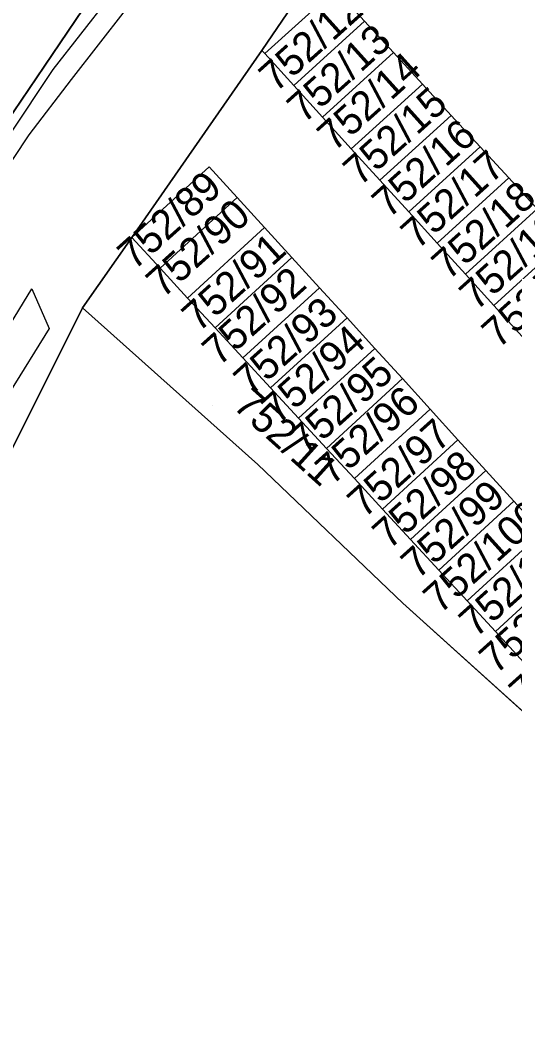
# Model space of a CAD drawing. Extents: x -263943 to -261149, y -1236934 to -1230686.
# Drawn here: x -262503.9 to -262470.4, y -1235291.2 to -1235221.7 of the extents above; entities that cross this region are included whole.
import ezdxf

# ---------------------------------------------------------------- set-up
doc = ezdxf.new("R2010")
doc.units = 0
for name, color, linetype in [('body_kn', 7, 'Continuous'), ('kladpar_druhypozemkov', 7, 'Continuous'), ('kladpar_hranice', 7, 'Continuous'), ('kladpar_parcelnecisla', 7, 'Continuous'), ('kladpar_plochy', 7, 'Continuous'), ('zappar_hrandruhpozemk', 7, 'Continuous')]:
    doc.layers.add(name, color=color, linetype=linetype)

msp = doc.modelspace()

# ---------------------------------------------------------------- linework, layer by layer
at = {"layer": 'body_kn'}
for p, q in [((-262480.57, -1235221.71), (-262480.57, -1235221.71)), ((-262487.54, -1235223.7), (-262487.54, -1235223.7)), ((-262478.6, -1235223.85), (-262478.6, -1235223.85)), ((-262487.33, -1235223.92), (-262487.33, -1235223.92)), ((-262487.33, -1235223.92), (-262487.33, -1235223.92)), ((-262501.72, -1235225.01), (-262501.72, -1235225.01)), ((-262500.5, -1235225.69), (-262500.5, -1235225.69)), ((-262476.63, -1235225.99), (-262476.63, -1235225.99)), ((-262485.37, -1235226.08), (-262485.37, -1235226.08)), ((-262485.37, -1235226.08), (-262485.37, -1235226.08)), ((-262483.41, -1235228.24), (-262483.41, -1235228.24)), ((-262483.41, -1235228.24), (-262483.41, -1235228.24)), ((-262474.67, -1235228.12), (-262474.67, -1235228.12)), ((-262503.38, -1235229.44), (-262503.38, -1235229.44)), ((-262481.46, -1235230.39), (-262481.46, -1235230.39)), ((-262481.46, -1235230.39), (-262481.46, -1235230.39)), ((-262472.71, -1235230.25), (-262472.71, -1235230.25)), ((-262491.11, -1235231.62), (-262491.11, -1235231.62)), ((-262479.51, -1235232.53), (-262479.51, -1235232.53)), ((-262479.51, -1235232.53), (-262479.51, -1235232.53)), ((-262470.76, -1235232.37), (-262470.76, -1235232.37)), ((-262489.21, -1235233.7), (-262489.21, -1235233.7)), ((-262477.56, -1235234.67), (-262477.56, -1235234.67)), ((-262477.56, -1235234.67), (-262477.56, -1235234.67)), ((-262487.35, -1235235.74), (-262487.35, -1235235.74)), ((-262496.38, -1235236.42), (-262496.38, -1235236.42)), ((-262496.38, -1235236.42), (-262496.38, -1235236.42)), ((-262475.63, -1235236.8), (-262475.63, -1235236.8)), ((-262475.63, -1235236.8), (-262475.63, -1235236.8)), ((-262485.49, -1235237.79), (-262485.49, -1235237.79)), ((-262494.45, -1235238.51), (-262494.45, -1235238.51)), ((-262494.45, -1235238.51), (-262494.45, -1235238.51)), ((-262473.7, -1235238.92), (-262473.7, -1235238.92)), ((-262473.7, -1235238.92), (-262473.7, -1235238.92)), ((-262483.62, -1235239.84), (-262483.62, -1235239.84)), ((-262503.17, -1235239.92), (-262503.17, -1235239.92)), ((-262492.58, -1235240.54), (-262492.58, -1235240.54)), ((-262492.58, -1235240.54), (-262492.58, -1235240.54)), ((-262499.73, -1235241.2), (-262499.73, -1235241.2)), ((-262471.77, -1235241.04), (-262471.77, -1235241.04)), ((-262471.77, -1235241.04), (-262471.77, -1235241.04)), ((-262481.75, -1235241.89), (-262481.75, -1235241.89)), ((-262501.99, -1235242.62), (-262501.99, -1235242.62)), ((-262490.7, -1235242.57), (-262490.7, -1235242.57)), ((-262490.7, -1235242.57), (-262490.7, -1235242.57)), ((-262479.87, -1235243.96), (-262479.87, -1235243.96)), ((-262488.82, -1235244.61), (-262488.82, -1235244.61)), ((-262488.82, -1235244.61), (-262488.82, -1235244.61)), ((-262477.99, -1235246.02), (-262477.99, -1235246.02)), ((-262486.94, -1235246.65), (-262486.94, -1235246.65)), ((-262486.94, -1235246.65), (-262486.94, -1235246.65)), ((-262476.1, -1235248.1), (-262476.1, -1235248.1)), ((-262485.05, -1235248.7), (-262485.05, -1235248.7)), ((-262485.05, -1235248.7), (-262485.05, -1235248.7)), ((-262474.21, -1235250.18), (-262474.21, -1235250.18)), ((-262483.15, -1235250.76), (-262483.15, -1235250.76)), ((-262483.15, -1235250.76), (-262483.15, -1235250.76)), ((-262487.8, -1235251.86), (-262487.8, -1235251.86)), ((-262472.31, -1235252.26), (-262472.31, -1235252.26)), ((-262481.25, -1235252.82), (-262481.25, -1235252.82)), ((-262481.25, -1235252.82), (-262481.25, -1235252.82)), ((-262470.41, -1235254.35), (-262470.41, -1235254.35)), ((-262479.34, -1235254.89), (-262479.34, -1235254.89)), ((-262479.34, -1235254.89), (-262479.34, -1235254.89)), ((-262477.43, -1235256.96), (-262477.43, -1235256.96)), ((-262477.43, -1235256.96), (-262477.43, -1235256.96)), ((-262475.51, -1235259.04), (-262475.51, -1235259.04)), ((-262475.51, -1235259.04), (-262475.51, -1235259.04)), ((-262477.95, -1235261.29), (-262477.95, -1235261.29)), ((-262473.59, -1235261.12), (-262473.59, -1235261.12)), ((-262473.59, -1235261.12), (-262473.59, -1235261.12)), ((-262471.66, -1235263.21), (-262471.66, -1235263.21)), ((-262471.66, -1235263.21), (-262471.66, -1235263.21))]:
    msp.add_line(p, q, dxfattribs=at)
at = {"layer": 'kladpar_druhypozemkov'}
for p, q in [((-262481.83, -1235223.72), (-262481.83, -1235223.72)), ((-262480.13, -1235226.02), (-262480.13, -1235226.02)), ((-262478.13, -1235228.22), (-262478.13, -1235228.22)), ((-262476.13, -1235230.32), (-262476.13, -1235230.32)), ((-262474.23, -1235232.32), (-262474.23, -1235232.32)), ((-262492.91, -1235233.92), (-262492.91, -1235233.92)), ((-262472.18, -1235234.42), (-262472.18, -1235234.42)), ((-262490.91, -1235235.87), (-262490.91, -1235235.87)), ((-262489.16, -1235237.92), (-262489.16, -1235237.92)), ((-262487.51, -1235240.17), (-262487.51, -1235240.17)), ((-262485.51, -1235242.17), (-262485.51, -1235242.17)), ((-262483.41, -1235244.17), (-262483.41, -1235244.17)), ((-262481.51, -1235246.22), (-262481.51, -1235246.22)), ((-262490.92, -1235247.87), (-262490.92, -1235247.87)), ((-262479.91, -1235248.32), (-262479.91, -1235248.32)), ((-262477.91, -1235250.37), (-262477.91, -1235250.37)), ((-262476.11, -1235252.52), (-262476.11, -1235252.52)), ((-262474.26, -1235254.72), (-262474.26, -1235254.72)), ((-262472.46, -1235256.87), (-262472.46, -1235256.87)), ((-262470.61, -1235258.92), (-262470.61, -1235258.92))]:
    msp.add_line(p, q, dxfattribs=at)
at = {"layer": 'kladpar_hranice'}
for points in [[(-262512.74, -1235240.19), (-262497.62, -1235217.82), (-262474.05, -1235182.56), (-262468.36, -1235184.27), (-262456.72, -1235171.52), (-262441.7, -1235155.07), (-262436.96, -1235163.52), (-262461.39, -1235187.78), (-262468.43, -1235196.06), (-262475.28, -1235206.01), (-262476.89, -1235208.47), (-262479.83, -1235212.4), (-262481.38, -1235214.65), (-262487.54, -1235223.7), (-262496.38, -1235236.42), (-262499.73, -1235241.2), (-262520.14, -1235282.1)], [(-262514.05, -1235239.04), (-262509.7, -1235234), (-262512.33, -1235231.81), (-262512.07, -1235231.47), (-262513.6, -1235230.28), (-262515.55, -1235232.4), (-262517.33, -1235230.8), (-262520.05, -1235233.77), (-262521.99, -1235232.07), (-262504.97, -1235213.34), (-262497.62, -1235217.82), (-262512.74, -1235240.19), (-262514.05, -1235239.04)], [(-262468.82, -1235234.48), (-262470.76, -1235232.37), (-262472.71, -1235230.25), (-262474.67, -1235228.12), (-262476.63, -1235225.99), (-262478.6, -1235223.85), (-262480.57, -1235221.71), (-262482.54, -1235219.57), (-262487.33, -1235223.92), (-262487.54, -1235223.7), (-262481.38, -1235214.65)], [(-262487.33, -1235223.92), (-262482.54, -1235219.57), (-262480.57, -1235221.71), (-262485.37, -1235226.08), (-262487.33, -1235223.92)], [(-262485.37, -1235226.08), (-262480.57, -1235221.71), (-262478.6, -1235223.85), (-262483.41, -1235228.24), (-262485.37, -1235226.08)], [(-262468.5, -1235256.45), (-262470.41, -1235254.35), (-262472.31, -1235252.26), (-262474.21, -1235250.18), (-262476.1, -1235248.1), (-262477.99, -1235246.02), (-262479.87, -1235243.96), (-262481.75, -1235241.89), (-262483.62, -1235239.84), (-262485.49, -1235237.79), (-262487.35, -1235235.74), (-262489.21, -1235233.7), (-262491.11, -1235231.62), (-262496.38, -1235236.42), (-262487.54, -1235223.7), (-262487.33, -1235223.92), (-262485.37, -1235226.08), (-262483.41, -1235228.24), (-262481.46, -1235230.39), (-262479.51, -1235232.53), (-262477.56, -1235234.67), (-262475.63, -1235236.8), (-262473.7, -1235238.92), (-262471.77, -1235241.04), (-262469.85, -1235243.16)], [(-262483.41, -1235228.24), (-262478.6, -1235223.85), (-262476.63, -1235225.99), (-262481.46, -1235230.39), (-262483.41, -1235228.24)], [(-262481.46, -1235230.39), (-262476.63, -1235225.99), (-262474.67, -1235228.12), (-262479.51, -1235232.53), (-262481.46, -1235230.39)], [(-262479.51, -1235232.53), (-262474.67, -1235228.12), (-262472.71, -1235230.25), (-262477.56, -1235234.67), (-262479.51, -1235232.53)], [(-262477.56, -1235234.67), (-262472.71, -1235230.25), (-262470.76, -1235232.37), (-262475.63, -1235236.8), (-262477.56, -1235234.67)], [(-262496.38, -1235236.42), (-262491.11, -1235231.62), (-262489.21, -1235233.7), (-262494.45, -1235238.51), (-262496.38, -1235236.42)], [(-262475.63, -1235236.8), (-262470.76, -1235232.37), (-262468.82, -1235234.48), (-262473.7, -1235238.92), (-262475.63, -1235236.8)], [(-262494.45, -1235238.51), (-262489.21, -1235233.7), (-262487.35, -1235235.74), (-262492.58, -1235240.54), (-262494.45, -1235238.51)], [(-262473.7, -1235238.92), (-262468.82, -1235234.48), (-262466.88, -1235236.59), (-262471.77, -1235241.04), (-262473.7, -1235238.92)], [(-262492.58, -1235240.54), (-262487.35, -1235235.74), (-262485.49, -1235237.79), (-262490.7, -1235242.57), (-262492.58, -1235240.54)], [(-262467.72, -1235270.53), (-262477.95, -1235261.29), (-262487.8, -1235251.86), (-262499.73, -1235241.2), (-262496.38, -1235236.42), (-262494.45, -1235238.51), (-262492.58, -1235240.54), (-262490.7, -1235242.57), (-262488.82, -1235244.61), (-262486.94, -1235246.65), (-262485.05, -1235248.7), (-262483.15, -1235250.76), (-262481.25, -1235252.82), (-262479.34, -1235254.89), (-262477.43, -1235256.96), (-262475.51, -1235259.04), (-262473.59, -1235261.12), (-262471.66, -1235263.21), (-262469.73, -1235265.31)], [(-262471.77, -1235241.04), (-262466.88, -1235236.59), (-262464.94, -1235238.7), (-262469.85, -1235243.16), (-262471.77, -1235241.04)], [(-262490.7, -1235242.57), (-262485.49, -1235237.79), (-262483.62, -1235239.84), (-262488.82, -1235244.61), (-262490.7, -1235242.57)], [(-262488.82, -1235244.61), (-262483.62, -1235239.84), (-262481.75, -1235241.89), (-262486.94, -1235246.65), (-262488.82, -1235244.61)], [(-262525.3, -1235291.25), (-262520.14, -1235282.1), (-262499.73, -1235241.2), (-262487.8, -1235251.86), (-262477.95, -1235261.29), (-262467.72, -1235270.53), (-262450.39, -1235286.57), (-262448.04, -1235288.74), (-262445.91, -1235290.71), (-262443.78, -1235292.68)], [(-262486.94, -1235246.65), (-262481.75, -1235241.89), (-262479.87, -1235243.96), (-262485.05, -1235248.7), (-262486.94, -1235246.65)], [(-262485.05, -1235248.7), (-262479.87, -1235243.96), (-262477.99, -1235246.02), (-262483.15, -1235250.76), (-262485.05, -1235248.7)], [(-262483.15, -1235250.76), (-262477.99, -1235246.02), (-262476.1, -1235248.1), (-262481.25, -1235252.82), (-262483.15, -1235250.76)], [(-262481.25, -1235252.82), (-262476.1, -1235248.1), (-262474.21, -1235250.18), (-262479.34, -1235254.89), (-262481.25, -1235252.82)], [(-262479.34, -1235254.89), (-262474.21, -1235250.18), (-262472.31, -1235252.26), (-262477.43, -1235256.96), (-262479.34, -1235254.89)], [(-262477.43, -1235256.96), (-262472.31, -1235252.26), (-262470.41, -1235254.35), (-262475.51, -1235259.04), (-262477.43, -1235256.96)], [(-262475.51, -1235259.04), (-262470.41, -1235254.35), (-262468.5, -1235256.45), (-262473.59, -1235261.12), (-262475.51, -1235259.04)], [(-262473.59, -1235261.12), (-262468.5, -1235256.45), (-262466.59, -1235258.55), (-262471.66, -1235263.21), (-262473.59, -1235261.12)], [(-262471.66, -1235263.21), (-262466.59, -1235258.55), (-262464.67, -1235260.66), (-262469.73, -1235265.31), (-262471.66, -1235263.21)]]:
    msp.add_lwpolyline(points, dxfattribs=at)
at = {"layer": 'kladpar_plochy'}
for p, q in [((-262481.38, -1235214.65), (-262487.54, -1235223.7)), ((-262512.74, -1235240.19), (-262497.62, -1235217.82)), ((-262487.54, -1235223.7), (-262496.38, -1235236.42)), ((-262496.38, -1235236.42), (-262499.73, -1235241.2)), ((-262520.14, -1235282.1), (-262499.73, -1235241.2)), ((-262499.73, -1235241.2), (-262520.14, -1235282.1)), ((-262499.73, -1235241.2), (-262487.8, -1235251.86)), ((-262487.8, -1235251.86), (-262477.95, -1235261.29)), ((-262477.95, -1235261.29), (-262467.72, -1235270.53))]:
    msp.add_line(p, q, dxfattribs=at)
for points in [[(-262514.05, -1235239.04), (-262509.7, -1235234), (-262512.33, -1235231.81), (-262512.07, -1235231.47), (-262513.6, -1235230.28), (-262515.55, -1235232.4), (-262517.33, -1235230.8), (-262520.05, -1235233.77), (-262521.99, -1235232.07), (-262504.97, -1235213.34), (-262497.62, -1235217.82), (-262512.74, -1235240.19)], [(-262487.33, -1235223.92), (-262482.54, -1235219.57), (-262480.57, -1235221.71), (-262485.37, -1235226.08)], [(-262485.37, -1235226.08), (-262480.57, -1235221.71), (-262478.6, -1235223.85), (-262483.41, -1235228.24)], [(-262483.41, -1235228.24), (-262478.6, -1235223.85), (-262476.63, -1235225.99), (-262481.46, -1235230.39)], [(-262481.46, -1235230.39), (-262476.63, -1235225.99), (-262474.67, -1235228.12), (-262479.51, -1235232.53)], [(-262479.51, -1235232.53), (-262474.67, -1235228.12), (-262472.71, -1235230.25), (-262477.56, -1235234.67)], [(-262477.56, -1235234.67), (-262472.71, -1235230.25), (-262470.76, -1235232.37), (-262475.63, -1235236.8)], [(-262496.38, -1235236.42), (-262491.11, -1235231.62), (-262489.21, -1235233.7), (-262494.45, -1235238.51)], [(-262475.63, -1235236.8), (-262470.76, -1235232.37), (-262468.82, -1235234.48), (-262473.7, -1235238.92)], [(-262494.45, -1235238.51), (-262489.21, -1235233.7), (-262487.35, -1235235.74), (-262492.58, -1235240.54)], [(-262473.7, -1235238.92), (-262468.82, -1235234.48), (-262466.88, -1235236.59), (-262471.77, -1235241.04)], [(-262492.58, -1235240.54), (-262487.35, -1235235.74), (-262485.49, -1235237.79), (-262490.7, -1235242.57)], [(-262471.77, -1235241.04), (-262466.88, -1235236.59), (-262464.94, -1235238.7), (-262469.85, -1235243.16)], [(-262490.7, -1235242.57), (-262485.49, -1235237.79), (-262483.62, -1235239.84), (-262488.82, -1235244.61)], [(-262488.82, -1235244.61), (-262483.62, -1235239.84), (-262481.75, -1235241.89), (-262486.94, -1235246.65)], [(-262486.94, -1235246.65), (-262481.75, -1235241.89), (-262479.87, -1235243.96), (-262485.05, -1235248.7)], [(-262485.05, -1235248.7), (-262479.87, -1235243.96), (-262477.99, -1235246.02), (-262483.15, -1235250.76)], [(-262483.15, -1235250.76), (-262477.99, -1235246.02), (-262476.1, -1235248.1), (-262481.25, -1235252.82)], [(-262481.25, -1235252.82), (-262476.1, -1235248.1), (-262474.21, -1235250.18), (-262479.34, -1235254.89)], [(-262479.34, -1235254.89), (-262474.21, -1235250.18), (-262472.31, -1235252.26), (-262477.43, -1235256.96)], [(-262477.43, -1235256.96), (-262472.31, -1235252.26), (-262470.41, -1235254.35), (-262475.51, -1235259.04)], [(-262475.51, -1235259.04), (-262470.41, -1235254.35), (-262468.5, -1235256.45), (-262473.59, -1235261.12)], [(-262473.59, -1235261.12), (-262468.5, -1235256.45), (-262466.59, -1235258.55), (-262471.66, -1235263.21)], [(-262471.66, -1235263.21), (-262466.59, -1235258.55), (-262464.67, -1235260.66), (-262469.73, -1235265.31)]]:
    msp.add_lwpolyline(points, close=True, dxfattribs=at)
for points in [[(-262468.82, -1235234.48), (-262470.76, -1235232.37), (-262472.71, -1235230.25), (-262474.67, -1235228.12), (-262476.63, -1235225.99), (-262478.6, -1235223.85), (-262480.57, -1235221.71), (-262482.54, -1235219.57), (-262487.33, -1235223.92), (-262487.54, -1235223.7), (-262481.38, -1235214.65)], [(-262468.5, -1235256.45), (-262470.41, -1235254.35), (-262472.31, -1235252.26), (-262474.21, -1235250.18), (-262476.1, -1235248.1), (-262477.99, -1235246.02), (-262479.87, -1235243.96), (-262481.75, -1235241.89), (-262483.62, -1235239.84), (-262485.49, -1235237.79), (-262487.35, -1235235.74), (-262489.21, -1235233.7), (-262491.11, -1235231.62), (-262496.38, -1235236.42), (-262487.54, -1235223.7), (-262487.33, -1235223.92), (-262485.37, -1235226.08), (-262483.41, -1235228.24), (-262481.46, -1235230.39), (-262479.51, -1235232.53), (-262477.56, -1235234.67), (-262475.63, -1235236.8), (-262473.7, -1235238.92), (-262471.77, -1235241.04), (-262469.85, -1235243.16)], [(-262467.72, -1235270.53), (-262477.95, -1235261.29), (-262487.8, -1235251.86), (-262499.73, -1235241.2), (-262496.38, -1235236.42), (-262494.45, -1235238.51), (-262492.58, -1235240.54), (-262490.7, -1235242.57), (-262488.82, -1235244.61), (-262486.94, -1235246.65), (-262485.05, -1235248.7), (-262483.15, -1235250.76), (-262481.25, -1235252.82), (-262479.34, -1235254.89), (-262477.43, -1235256.96), (-262475.51, -1235259.04), (-262473.59, -1235261.12), (-262471.66, -1235263.21), (-262469.73, -1235265.31)]]:
    msp.add_lwpolyline(points, dxfattribs=at)
at = {"layer": 'zappar_hrandruhpozemk'}
msp.add_line((-262504.69, -1235229.47), (-262501.72, -1235225.01), dxfattribs=at)
for points in [[(-262501.72, -1235225.01), (-262497.96, -1235220.18), (-262494.3, -1235215.42), (-262487.97, -1235207.22), (-262481.67, -1235199.15), (-262473.36, -1235188.24), (-262473.18, -1235188.12)], [(-262471.12, -1235190.83), (-262471.06, -1235190.98), (-262471.94, -1235191.46), (-262473.57, -1235192.59), (-262475.63, -1235194.08), (-262476.34, -1235194.74), (-262480.47, -1235199.94), (-262486.84, -1235208.12), (-262496.83, -1235220.97), (-262500.5, -1235225.69), (-262503.38, -1235229.44), (-262506.68, -1235234.4)], [(-262506.65, -1235245.6), (-262503.17, -1235239.92), (-262501.99, -1235242.62), (-262504.69, -1235246.97), (-262506.82, -1235250.37), (-262507.16, -1235250.48), (-262507.31, -1235250.66), (-262507.39, -1235250.94), (-262507.33, -1235251.18), (-262512.41, -1235259.45), (-262514.43, -1235258.2)]]:
    msp.add_lwpolyline(points, dxfattribs=at)

# ---------------------------------------------------------------- texts
at = {"layer": 'kladpar_parcelnecisla'}
for s, rotation, p in [('752/12', 42, (-262486.595, -1235226.616)), ('752/13', 42, (-262484.687, -1235228.726)), ('752/14', 42, (-262482.631, -1235230.638)), ('752/15', 42, (-262480.872, -1235232.995)), ('752/16', 42, (-262478.911, -1235235.178)), ('752/17', 42, (-262476.956, -1235237.296)), ('752/89', 42, (-262496.209, -1235238.703)), ('752/18', 42, (-262474.859, -1235239.384)), ('752/90', 42, (-262494.259, -1235240.603)), ('752/19', 42, (-262472.971, -1235241.458)), ('752/91', 42, (-262491.831, -1235242.918)), ('752/20', 42, (-262471.453, -1235244.031)), ('752/92', 42, (-262490.45, -1235245.23)), ('752/93', 42, (-262488.311, -1235247.27)), ('752/94', 42, (-262486.425, -1235249.182)), ('752/95', 42, (-262484.546, -1235251.319)), ('752/11', 318, (-262489.585, -1235247.963)), ('752/96', 42, (-262482.765, -1235253.322)), ('752/97', 42, (-262480.58, -1235255.56)), ('752/98', 42, (-262478.883, -1235257.697)), ('752/99', 42, (-262476.945, -1235259.722)), ('752/100', 42, (-262475.43, -1235262.072)), ('752/101', 42, (-262473.003, -1235263.697)), ('752/102', 42, (-262471.631, -1235266.179)), ('752/103', 42, (-262469.603, -1235268.46))]:
    msp.add_text(s, height=2, rotation=rotation, dxfattribs=at).set_placement(p)

doc.saveas('drawing.dxf')
